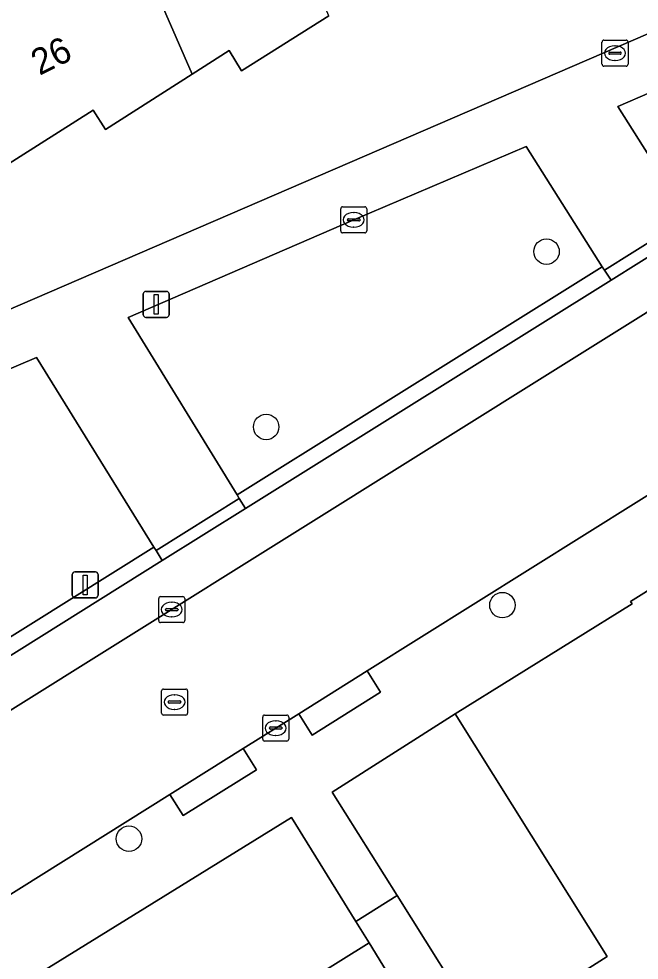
# Model space of a CAD drawing. Extents: x 159352 to 160617, y 385888 to 387323.
# Drawn here: x 159640.38 to 159664.19, y 386145.65 to 386181.79 of the extents above; entities that cross this region are included whole.
import ezdxf

# ---------------------------------------------------------------- set-up
doc = ezdxf.new("R2010")
doc.units = 0
for name, color, linetype in [('IMGEO_Boom', 7, 'Continuous'), ('IMGEO_Brandkraan', 7, 'Continuous'), ('IMGEO_Erf', 7, 'Continuous'), ('IMGEO_Groenvoorziening', 7, 'Continuous'), ('IMGEO_Kolk', 7, 'Continuous'), ('IMGEO_Lichtmast', 7, 'Continuous'), ('IMGEO_Muur', 7, 'Continuous'), ('IMGEO_Pand', 7, 'Continuous'), ('IMGEO_Pand_nummerreeks', 7, 'Continuous'), ('IMGEO_Parkeervlak_open', 7, 'Continuous'), ('IMGEO_Rijbaan_lokaal_open', 7, 'Continuous'), ('IMGEO_Rioolput', 7, 'Continuous'), ('IMGEO_Voetpad_gesloten', 7, 'Continuous'), ('IMGEO_Voetpad_open', 7, 'Continuous')]:
    doc.layers.add(name, color=color, linetype=linetype)

msp = doc.modelspace()

# ---------------------------------------------------------------- linework, layer by layer
at = {"layer": 'IMGEO_Boom'}
for centre in [(159660.638, 386172.85), (159649.875, 386166.12), (159658.945, 386159.279), (159644.608, 386150.311)]:
    msp.add_circle(centre, 0.489, dxfattribs=at)
at = {"layer": 'IMGEO_Brandkraan'}
for p, q in [((159662.842, 386180.971), (159663.694, 386180.971)), ((159662.767, 386180.045), (159662.767, 386180.897)), ((159663.255, 386180.751), (159663.28, 386180.751)), ((159663.768, 386180.897), (159663.768, 386180.045)), ((159663.026, 386180.465), (159663.026, 386180.477)), ((159663.464, 386180.428), (159663.066, 386180.428)), ((159663.069, 386180.514), (159663.467, 386180.514)), ((159663.51, 386180.477), (159663.51, 386180.465)), ((159663.694, 386179.971), (159662.842, 386179.971)), ((159663.278, 386180.191), (159663.253, 386180.191))]:
    msp.add_line(p, q, dxfattribs=at)
for points in [[(159662.842, 386180.971), (159663.694, 386180.971)], [(159662.767, 386180.045), (159662.767, 386180.897)], [(159663.768, 386180.897), (159663.768, 386180.045)], [(159663.694, 386179.971), (159662.842, 386179.971)]]:
    msp.add_lwpolyline(points, dxfattribs=at)
for centre, radius, start, end in [((159662.844, 386180.895), 0.0765, 91.552, 178.448), ((159662.844, 386180.895), 0.0765, 91.552, 178.448), ((159663.692, 386180.895), 0.0765, 1.552, 88.448), ((159663.692, 386180.895), 0.0765, 1.552, 88.448), ((159663.066, 386180.474), 0.0403, 85.8775, 175.7526), ((159663.063, 386180.464), 0.0366, 178.938, 274.7102), ((159663.467, 386180.471), 0.043, 264.8664, 352.4533), ((159663.471, 386180.476), 0.0386, 1.7309, 96.639), ((159662.844, 386180.047), 0.0765, 181.552, 268.448), ((159662.844, 386180.047), 0.0765, 181.552, 268.448), ((159663.692, 386180.047), 0.0765, 271.552, 358.448), ((159663.692, 386180.047), 0.0765, 271.552, 358.448)]:
    msp.add_arc(centre, radius, start, end, dxfattribs=at)
for centre, major_axis, ratio, start_param, end_param in [((159663.254, 386180.471), (-0.387, 0.002), 0.722429, 4.712389, 7.853982), ((159663.279, 386180.471), (-0.39, 0.002), 0.717154, 1.570796, 4.712389)]:
    msp.add_ellipse(centre, major_axis=major_axis, ratio=ratio, start_param=start_param, end_param=end_param, dxfattribs=at)
at = {"layer": 'IMGEO_Erf'}
for points in [[(159659.692, 386207.676), (159651.93, 386204.377), (159652.706, 386202.574), (159652.195, 386201.7), (159650.461, 386200.954), (159649.448, 386203.309), (159647.553, 386202.475), (159648.558, 386200.141), (159645.044, 386198.629), (159642.092, 386197.359), (159641.088, 386199.692), (159614.885, 386188.675), (159616.371, 386185.229), (159610.171, 386182.682), (159608.419, 386181.908), (159612.907, 386171.428), (159617.444, 386160.891), (159669.117, 386183.212), (159707.116, 386199.677), (159719.747, 386207.6)], [(159652.28, 386181.909), (159648.934, 386179.796), (159648.449, 386180.567), (159647.038, 386179.665), (159643.704, 386177.534), (159643.232, 386178.284), (159639.082, 386175.665)], [(159712.934, 386108.61), (159677.208, 386165.677), (159674.448, 386166.054), (159663.861, 386159.423), (159663.923, 386159.326), (159657.127, 386155.101), (159662.969, 386145.784), (159661.381, 386144.772)], [(159650.77, 386144.409), (159653.826, 386146.312), (159653.317, 386147.137), (159650.849, 386151.13), (159627.706, 386136.832)]]:
    msp.add_lwpolyline(points, dxfattribs=at)
at = {"layer": 'IMGEO_Groenvoorziening'}
for points in [[(159665.998, 386174.271), (159679.843, 386182.982), (159678.601, 386185.01), (159672.385, 386182.329), (159672.791, 386181.378), (159671.129, 386180.658), (159670.692, 386181.586), (159669.578, 386181.115), (159663.38, 386178.426)], [(159648.755, 386163.513), (159662.777, 386172.272), (159659.852, 386176.888), (159653.236, 386174.07), (159644.576, 386170.32)]]:
    msp.add_lwpolyline(points, close=True, dxfattribs=at)
for points in [[(159645.566, 386161.501), (159641.058, 386168.783), (159638.878, 386167.868), (159623.907, 386161.387), (159621.986, 386160.533), (159622.308, 386159.737), (159620.711, 386159), (159620.325, 386159.832), (159618.283, 386158.932)], [(159625.088, 386148.695), (159645.566, 386161.501)]]:
    msp.add_lwpolyline(points, dxfattribs=at)
at = {"layer": 'IMGEO_Kolk'}
for p, q in [((159652.735, 386173.645), (159652.735, 386174.497)), ((159652.81, 386174.571), (159653.662, 386174.571)), ((159653.736, 386174.497), (159653.736, 386173.645)), ((159653.037, 386174.114), (159653.435, 386174.114)), ((159653.223, 386174.351), (159653.248, 386174.351)), ((159652.994, 386174.065), (159652.994, 386174.077)), ((159653.432, 386174.028), (159653.034, 386174.028)), ((159653.246, 386173.791), (159653.221, 386173.791)), ((159653.478, 386174.077), (159653.478, 386174.065)), ((159653.662, 386173.571), (159652.81, 386173.571)), ((159645.749, 386158.683), (159645.749, 386159.535)), ((159645.824, 386159.609), (159646.676, 386159.609)), ((159646.237, 386159.389), (159646.262, 386159.389)), ((159646.75, 386159.535), (159646.75, 386158.683)), ((159646.008, 386159.103), (159646.008, 386159.115)), ((159646.446, 386159.066), (159646.048, 386159.066)), ((159646.051, 386159.152), (159646.449, 386159.152)), ((159646.492, 386159.115), (159646.492, 386159.103)), ((159646.676, 386158.609), (159645.824, 386158.609)), ((159646.26, 386158.829), (159646.235, 386158.829)), ((159649.741, 386154.132), (159649.741, 386154.984)), ((159649.816, 386155.058), (159650.668, 386155.058)), ((159650.742, 386154.984), (159650.742, 386154.132)), ((159650.043, 386154.601), (159650.441, 386154.601)), ((159650.229, 386154.838), (159650.254, 386154.838)), ((159650, 386154.552), (159650, 386154.564)), ((159650.438, 386154.515), (159650.04, 386154.515)), ((159650.252, 386154.278), (159650.227, 386154.278)), ((159650.484, 386154.564), (159650.484, 386154.552)), ((159650.668, 386154.058), (159649.816, 386154.058))]:
    msp.add_line(p, q, dxfattribs=at)
for points in [[(159652.735, 386173.645), (159652.735, 386174.497)], [(159652.81, 386174.571), (159653.662, 386174.571)], [(159653.736, 386174.497), (159653.736, 386173.645)], [(159653.662, 386173.571), (159652.81, 386173.571)], [(159645.749, 386158.683), (159645.749, 386159.535)], [(159645.824, 386159.609), (159646.676, 386159.609)], [(159646.75, 386159.535), (159646.75, 386158.683)], [(159646.676, 386158.609), (159645.824, 386158.609)], [(159649.741, 386154.132), (159649.741, 386154.984)], [(159649.816, 386155.058), (159650.668, 386155.058)], [(159650.742, 386154.984), (159650.742, 386154.132)], [(159650.668, 386154.058), (159649.816, 386154.058)]]:
    msp.add_lwpolyline(points, dxfattribs=at)
for centre, radius, start, end in [((159652.812, 386174.495), 0.0765, 91.552, 178.448), ((159652.812, 386174.495), 0.0765, 91.552, 178.448), ((159653.66, 386174.495), 0.0765, 1.552, 88.448), ((159653.66, 386174.495), 0.0765, 1.552, 88.448), ((159653.034, 386174.074), 0.0403, 85.8775, 175.7526), ((159653.439, 386174.076), 0.0386, 1.7309, 96.639), ((159653.031, 386174.064), 0.0366, 178.938, 274.7102), ((159653.435, 386174.071), 0.043, 264.8664, 352.4533), ((159652.812, 386173.647), 0.0765, 181.552, 268.448), ((159652.812, 386173.647), 0.0765, 181.552, 268.448), ((159653.66, 386173.647), 0.0765, 271.552, 358.448), ((159653.66, 386173.647), 0.0765, 271.552, 358.448), ((159645.826, 386159.533), 0.0765, 91.552, 178.448), ((159645.826, 386159.533), 0.0765, 91.552, 178.448), ((159646.674, 386159.533), 0.0765, 1.552, 88.448), ((159646.674, 386159.533), 0.0765, 1.552, 88.448), ((159646.048, 386159.112), 0.0403, 85.8775, 175.7526), ((159646.045, 386159.102), 0.0366, 178.938, 274.7102), ((159646.449, 386159.109), 0.043, 264.8664, 352.4533), ((159646.453, 386159.114), 0.0386, 1.7309, 96.639), ((159645.826, 386158.685), 0.0765, 181.552, 268.448), ((159645.826, 386158.685), 0.0765, 181.552, 268.448), ((159646.674, 386158.685), 0.0765, 271.552, 358.448), ((159646.674, 386158.685), 0.0765, 271.552, 358.448), ((159649.818, 386154.982), 0.0765, 91.552, 178.448), ((159649.818, 386154.982), 0.0765, 91.552, 178.448), ((159650.666, 386154.982), 0.0765, 1.552, 88.448), ((159650.666, 386154.982), 0.0765, 1.552, 88.448), ((159650.04, 386154.561), 0.0403, 85.8775, 175.7526), ((159650.445, 386154.563), 0.0386, 1.7309, 96.639), ((159650.037, 386154.551), 0.0366, 178.938, 274.7102), ((159650.441, 386154.558), 0.043, 264.8664, 352.4533), ((159649.818, 386154.134), 0.0765, 181.552, 268.448), ((159649.818, 386154.134), 0.0765, 181.552, 268.448), ((159650.666, 386154.134), 0.0765, 271.552, 358.448), ((159650.666, 386154.134), 0.0765, 271.552, 358.448)]:
    msp.add_arc(centre, radius, start, end, dxfattribs=at)
for centre, major_axis, ratio, start_param, end_param in [((159653.222, 386174.071), (-0.387, 0.002), 0.722429, 4.712389, 7.853982), ((159653.247, 386174.071), (-0.39, 0.002), 0.717154, 1.570796, 4.712389), ((159646.236, 386159.109), (-0.387, 0.002), 0.722429, 4.712389, 7.853982), ((159646.261, 386159.109), (-0.39, 0.002), 0.717154, 1.570796, 4.712389), ((159650.228, 386154.558), (-0.387, 0.002), 0.722429, 4.712389, 7.853982), ((159650.253, 386154.558), (-0.39, 0.002), 0.717154, 1.570796, 4.712389)]:
    msp.add_ellipse(centre, major_axis=major_axis, ratio=ratio, start_param=start_param, end_param=end_param, dxfattribs=at)
at = {"layer": 'IMGEO_Lichtmast'}
for p, q in [((159645.158, 386170.426), (159645.158, 386171.226)), ((159645.158, 386171.226), (159645.158, 386170.426)), ((159645.258, 386171.326), (159646.048, 386171.326)), ((159646.048, 386171.326), (159645.258, 386171.326)), ((159646.148, 386171.226), (159646.148, 386170.426)), ((159646.148, 386170.426), (159646.148, 386171.226)), ((159646.048, 386170.326), (159645.258, 386170.326)), ((159645.258, 386170.326), (159646.048, 386170.326)), ((159642.432, 386159.656), (159642.432, 386160.456)), ((159642.432, 386160.456), (159642.432, 386159.656)), ((159642.532, 386160.556), (159643.322, 386160.556)), ((159643.322, 386160.556), (159642.532, 386160.556)), ((159643.422, 386160.456), (159643.422, 386159.656)), ((159643.422, 386159.656), (159643.422, 386160.456)), ((159643.322, 386159.556), (159642.532, 386159.556)), ((159642.532, 386159.556), (159643.322, 386159.556))]:
    msp.add_line(p, q, dxfattribs=at)
for points in [[(159645.578, 386171.201), (159645.728, 386171.201), (159645.728, 386170.451), (159645.578, 386170.451), (159645.578, 386171.201)], [(159642.852, 386160.431), (159643.002, 386160.431), (159643.002, 386159.681), (159642.852, 386159.681), (159642.852, 386160.431)]]:
    msp.add_lwpolyline(points, dxfattribs=at)
for centre, start, end in [((159645.258, 386171.226), 90, 180), ((159645.258, 386171.226), 90, 180), ((159646.048, 386171.226), 0, 90), ((159646.048, 386171.226), 360, 90), ((159645.258, 386170.426), 180, 270), ((159645.258, 386170.426), 180, 270), ((159646.048, 386170.426), 270, 0), ((159646.048, 386170.426), 270, 0), ((159642.532, 386160.456), 90, 180), ((159642.532, 386160.456), 90, 180), ((159643.322, 386160.456), 0, 90), ((159643.322, 386160.456), 360, 90), ((159642.532, 386159.656), 180, 270), ((159642.532, 386159.656), 180, 270), ((159643.322, 386159.656), 270, 0), ((159643.322, 386159.656), 270, 0)]:
    msp.add_arc(centre, 0.1, start, end, dxfattribs=at)
at = {"layer": 'IMGEO_Muur'}
msp.add_lwpolyline([(159663.923, 386159.326), (159657.127, 386155.101)], dxfattribs=at)
at = {"layer": 'IMGEO_Pand'}
for points in [[(159647.038, 386179.665), (159648.449, 386180.567), (159648.934, 386179.796), (159652.28, 386181.909), (159648.705, 386190.076), (159643.478, 386187.832)], [(159643.478, 386187.832), (159638.005, 386185.482), (159638.828, 386183.565), (159636.23, 386182.449), (159639.082, 386175.665), (159643.232, 386178.284), (159643.704, 386177.534), (159647.038, 386179.665)], [(159657.127, 386155.101), (159652.413, 386152.096), (159654.9, 386148.129), (159658.192, 386142.879), (159661.381, 386144.772), (159662.969, 386145.784)], [(159656.594, 386141.799), (159653.826, 386146.312), (159650.77, 386144.409), (159653.541, 386139.892)]]:
    msp.add_lwpolyline(points, close=True, dxfattribs=at)
at = {"layer": 'IMGEO_Parkeervlak_open'}
for points in [[(159694.982, 386191.739), (159692.137, 386189.957), (159683.351, 386184.43), (159680.171, 386182.463), (159666.308, 386173.758), (159663.117, 386171.76), (159649.085, 386162.993), (159645.879, 386160.999), (159629.498, 386150.732), (159629.323, 386150.614)], [(159628.085, 386147.762), (159667.269, 386172.261)]]:
    msp.add_lwpolyline(points, dxfattribs=at)
at = {"layer": 'IMGEO_Rijbaan_lokaal_open'}
msp.add_lwpolyline([(159648.997, 386153.776), (159651.127, 386155.109), (159653.753, 386156.753), (159670.441, 386167.202), (159667.269, 386172.261), (159628.085, 386147.762), (159631.34, 386142.72), (159646.177, 386152.01)], close=True, dxfattribs=at)
at = {"layer": 'IMGEO_Rioolput'}
for p, q in [((159645.933, 386156.058), (159646.785, 386156.058)), ((159645.858, 386155.132), (159645.858, 386155.984)), ((159646.346, 386155.838), (159646.371, 386155.838)), ((159646.859, 386155.984), (159646.859, 386155.132)), ((159646.117, 386155.552), (159646.117, 386155.564)), ((159646.555, 386155.515), (159646.157, 386155.515)), ((159646.16, 386155.601), (159646.558, 386155.601)), ((159646.601, 386155.564), (159646.601, 386155.552)), ((159646.785, 386155.058), (159645.933, 386155.058)), ((159646.369, 386155.278), (159646.344, 386155.278))]:
    msp.add_line(p, q, dxfattribs=at)
for points in [[(159645.933, 386156.058), (159646.785, 386156.058)], [(159645.858, 386155.132), (159645.858, 386155.984)], [(159646.859, 386155.984), (159646.859, 386155.132)], [(159646.785, 386155.058), (159645.933, 386155.058)]]:
    msp.add_lwpolyline(points, dxfattribs=at)
for centre, radius, start, end in [((159645.935, 386155.982), 0.0765, 91.552, 178.448), ((159645.935, 386155.982), 0.0765, 91.552, 178.448), ((159646.783, 386155.982), 0.0765, 1.552, 88.448), ((159646.783, 386155.982), 0.0765, 1.552, 88.448), ((159646.157, 386155.561), 0.0403, 85.8775, 175.7526), ((159646.154, 386155.551), 0.0366, 178.938, 274.7102), ((159646.558, 386155.558), 0.043, 264.8664, 352.4533), ((159646.562, 386155.563), 0.0386, 1.7309, 96.639), ((159645.935, 386155.134), 0.0765, 181.552, 268.448), ((159645.935, 386155.134), 0.0765, 181.552, 268.448), ((159646.783, 386155.134), 0.0765, 271.552, 358.448), ((159646.783, 386155.134), 0.0765, 271.552, 358.448)]:
    msp.add_arc(centre, radius, start, end, dxfattribs=at)
for centre, major_axis, ratio, start_param, end_param in [((159646.345, 386155.558), (-0.387, 0.002), 0.722429, 4.712389, 7.853982), ((159646.37, 386155.558), (-0.39, 0.002), 0.717154, 1.570796, 4.712389)]:
    msp.add_ellipse(centre, major_axis=major_axis, ratio=ratio, start_param=start_param, end_param=end_param, dxfattribs=at)
at = {"layer": 'IMGEO_Voetpad_gesloten'}
msp.add_lwpolyline([(159658.192, 386142.879), (159654.9, 386148.129), (159653.317, 386147.137), (159653.826, 386146.312), (159656.594, 386141.799)], dxfattribs=at)
at = {"layer": 'IMGEO_Voetpad_open'}
for points in [[(159719.747, 386207.6), (159707.116, 386199.677), (159669.117, 386183.212), (159617.444, 386160.891), (159618.283, 386158.932), (159620.325, 386159.832), (159620.711, 386159), (159622.308, 386159.737), (159621.986, 386160.533), (159623.907, 386161.387), (159638.878, 386167.868), (159641.058, 386168.783), (159645.566, 386161.501), (159645.652, 386161.379), (159648.843, 386163.369), (159648.755, 386163.513), (159644.576, 386170.32)], [(159665.998, 386174.271), (159663.38, 386178.426), (159669.578, 386181.115)], [(159644.576, 386170.32), (159653.236, 386174.07), (159659.852, 386176.888), (159662.777, 386172.272), (159662.86, 386172.145), (159666.048, 386174.133)], [(159673.365, 386168.979), (159670.441, 386167.202), (159653.753, 386156.753), (159654.266, 386155.932), (159651.638, 386154.291), (159651.127, 386155.109), (159648.997, 386153.776), (159649.507, 386152.96), (159646.684, 386151.198), (159646.177, 386152.01), (159631.34, 386142.72), (159628.856, 386141.148), (159626.028, 386139.36)], [(159657.127, 386155.101), (159663.923, 386159.326), (159663.861, 386159.423), (159674.448, 386166.054), (159678.601, 386168.796)], [(159629.323, 386150.614), (159629.498, 386150.732), (159645.879, 386160.999), (159645.652, 386161.379), (159645.566, 386161.501), (159625.088, 386148.695), (159625.074, 386148.647), (159620.971, 386146.431)], [(159623.481, 386134.226), (159627.706, 386136.832), (159650.849, 386151.13), (159653.317, 386147.137), (159654.9, 386148.129), (159652.413, 386152.096), (159657.127, 386155.101)]]:
    msp.add_lwpolyline(points, dxfattribs=at)
for points in [[(159663.117, 386171.76), (159666.308, 386173.758), (159666.048, 386174.133), (159662.86, 386172.145)], [(159663.117, 386171.76), (159662.86, 386172.145), (159662.777, 386172.272), (159648.755, 386163.513), (159648.843, 386163.369), (159649.085, 386162.993)], [(159645.879, 386160.999), (159649.085, 386162.993), (159648.843, 386163.369), (159645.652, 386161.379)], [(159653.753, 386156.753), (159651.127, 386155.109), (159651.638, 386154.291), (159654.266, 386155.932)], [(159648.997, 386153.776), (159646.177, 386152.01), (159646.684, 386151.198), (159649.507, 386152.96)]]:
    msp.add_lwpolyline(points, close=True, dxfattribs=at)

# ---------------------------------------------------------------- texts
at = {"layer": 'IMGEO_Pand_nummerreeks'}
msp.add_text('26', height=1, rotation=26.6024, dxfattribs=at).set_placement((159641.173, 386179.595))

doc.saveas('drawing.dxf')
